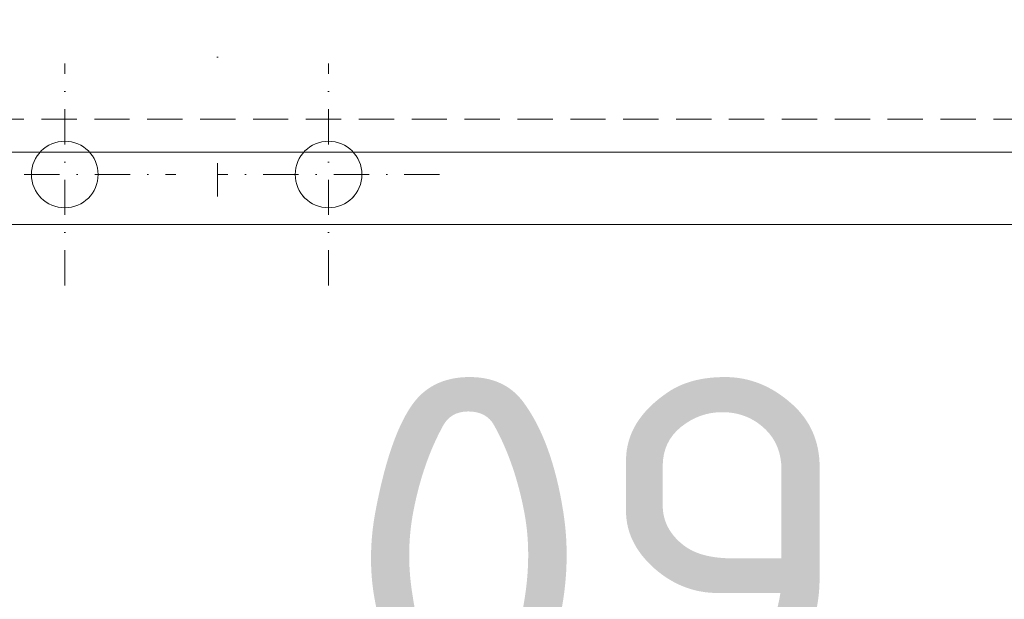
# Model space of a CAD drawing. Header units: millimetres. Extents: x -725694 to 5289369, y -1488057 to 2187451.
# Tile 584 of 656: x 378194 to 379967, y 148154 to 149199. Entities that reach past the tile are written whole.
import ezdxf

# ---------------------------------------------------------------- set-up
doc = ezdxf.new("R2010")
doc.units = ezdxf.units.MM
for name, pattern in [('CENTERX2', [101.6, 63.5, -12.7, 12.7, -12.7]), ('DASHDOT', [25.4, 12.7, -6.35, 0, -6.35]), ('DASHED', [19.05, 12.7, -6.35]), ('HIDDEN', [9.525, 6.35, -3.175])]:
    doc.linetypes.add(name, pattern=pattern)
doc.layers.get('Defpoints').update_dxf_attribs({"color": 8})
for name, color, linetype, lineweight in [('A99_N_kce-pod', 7, 'DASHED', 20), ('A99_N_koty-200', 5, 'Continuous', 5), ('A99_N_koty-200 @ 1', 5, 'Continuous', 5), ('A99_N_koty-200 @ 10', 5, 'Continuous', 5), ('A99_N_koty-200 @ 100', 5, 'Continuous', 5), ('A99_N_koty-200 @ 200', 5, 'Continuous', 5), ('A99_N_koty-200 @ 250 (1)', 5, 'Continuous', 5), ('A99_N_koty-200 @ 250 (2)', 5, 'Continuous', 5), ('A99_N_koty-200 @ 400', 5, 'Continuous', 5), ('A99_N_txt-popis-200', 240, 'Continuous', 5), ('A99_S_kce-pohl', 7, 'Continuous', 5), ('A99_S_osy', 1, 'CENTERX2', 5)]:
    doc.layers.add(name, color=color, linetype=linetype, lineweight=lineweight)
doc.styles.add('A99_kota', font='isocpeur.ttf', dxfattribs={"height": 2})
doc.styles.add('ad_popis 100', font='isocpeur.ttf', dxfattribs={"height": 200})
doc.dimstyles.new('A99_kota_200 new', dxfattribs={"dimscale": 200, "dimtxt": 2, "dimasz": 1.2, "dimexe": 0.5, "dimexo": 1.5, "dimgap": 0.3, "dimtad": 1, "dimdec": 0, "dimzin": 3, "dimdsep": 46, "dimtxsty": 'A99_kota', "dimblk": 'ARCHTICK', "dimcen": 2.5, "dimazin": 2, "dimtfac": 0.75, "dimtdec": 0, "dimtmove": 2, "dimatfit": 0, "dimfxl": 0, "dimtolj": 1, "dimtzin": 0, "dimlwd": 5, "dimlwe": 5, "dimarcsym": 0})

# ---------------------------------------------------------------- blocks, each defined once
blk = doc.blocks.new('_ArchTick')
at = {"color": 0, "linetype": 'ByBlock', "const_width": 0.15}
blk.add_lwpolyline([(-0.5, -0.5), (0.5, 0.5)], dxfattribs=at)
blk = doc.blocks.new('*D4728')
at = {"layer": 'A99_N_koty-200', "color": 0, "linetype": 'Continuous', "lineweight": 5, "ltscale": 10, "transparency": 16777216}
for p, q in [((378000, 146925), (378000, 146475)), ((378550, 146925), (378550, 146475)), ((377340, 146860), (376900, 146860)), ((378275, 146525), (377340, 146860)), ((378000, 146525), (377880, 146525)), ((378550, 146525), (378000, 146525)), ((378550, 146525), (378000, 146525)), ((378550, 146525), (378670, 146525))]:
    blk.add_line(p, q, dxfattribs=at)
at = {"layer": 'Defpoints', "color": 0, "linetype": 'Continuous', "lineweight": 0, "ltscale": 10, "transparency": 16777216}
for p in [(378000, 149400), (378550, 149400), (378000, 146525)]:
    blk.add_point(p, dxfattribs=at)
at = {"layer": 'A99_N_koty-200', "color": 0, "linetype": 'Continuous', "lineweight": 5, "ltscale": 10, "transparency": 16777216, "xscale": 120, "yscale": 120, "zscale": 120}
blk.add_blockref('_ArchTick', (378000, 146525), dxfattribs=at)
at = {"layer": 'A99_N_koty-200', "color": 0, "linetype": 'Continuous', "lineweight": 5, "ltscale": 10, "transparency": 16777216, "xscale": 120, "yscale": 120, "zscale": 120, "rotation": 180}
blk.add_blockref('_ArchTick', (378550, 146525), dxfattribs=at)
at = {"layer": 'A99_N_koty-200', "color": 0, "linetype": 'Continuous', "ltscale": 10, "transparency": 16777216, "insert": (377120, 146990), "char_height": 200, "attachment_point": 5, "style": 'A99_kota'}
blk.add_mtext('\\A1;550', dxfattribs=at)
blk = doc.blocks.new('*D4730')
at = {"layer": 'A99_N_koty-200', "color": 0, "linetype": 'Continuous', "lineweight": 5, "ltscale": 10, "transparency": 16777216}
for p, q in [((377310.3, 146860), (377305.9, 146860)), ((378275, 146525), (377310.3, 146860)), ((378000, 146525), (377998.8, 146525)), ((378000, 146529), (378000, 146524.5)), ((378550, 146525), (378000, 146525)), ((378550, 146525), (378000, 146525)), ((378550, 146529), (378550, 146524.5)), ((378550, 146525), (378551.2, 146525))]:
    blk.add_line(p, q, dxfattribs=at)
at = {"layer": 'Defpoints', "color": 0, "linetype": 'Continuous', "lineweight": 0, "ltscale": 10, "transparency": 16777216}
for p in [(378000, 149400), (378550, 149400), (378000, 146525)]:
    blk.add_point(p, dxfattribs=at)
at = {"layer": 'A99_N_koty-200', "color": 0, "linetype": 'Continuous', "lineweight": 5, "ltscale": 10, "transparency": 16777216, "xscale": 1.2, "yscale": 1.2, "zscale": 1.2}
blk.add_blockref('_ArchTick', (378000, 146525), dxfattribs=at)
at = {"layer": 'A99_N_koty-200', "color": 0, "linetype": 'Continuous', "lineweight": 5, "ltscale": 10, "transparency": 16777216, "xscale": 1.2, "yscale": 1.2, "zscale": 1.2, "rotation": 180}
blk.add_blockref('_ArchTick', (378550, 146525), dxfattribs=at)
at = {"layer": 'A99_N_koty-200', "color": 0, "linetype": 'Continuous', "ltscale": 10, "transparency": 16777216, "insert": (377308.1, 146861.3), "char_height": 2, "attachment_point": 5, "style": 'A99_kota'}
blk.add_mtext('\\A1;550', dxfattribs=at)
blk = doc.blocks.new('*D4732')
at = {"layer": 'A99_N_koty-200', "color": 0, "linetype": 'Continuous', "lineweight": 5, "ltscale": 10, "transparency": 16777216}
for p, q in [((377313, 146860), (377269, 146860)), ((378275, 146525), (377313, 146860)), ((378000, 146565), (378000, 146520)), ((378550, 146565), (378550, 146520)), ((378000, 146525), (377988, 146525)), ((378550, 146525), (378000, 146525)), ((378550, 146525), (378000, 146525)), ((378550, 146525), (378562, 146525))]:
    blk.add_line(p, q, dxfattribs=at)
at = {"layer": 'Defpoints', "color": 0, "linetype": 'Continuous', "lineweight": 0, "ltscale": 10, "transparency": 16777216}
for p in [(378000, 149400), (378550, 149400), (378000, 146525)]:
    blk.add_point(p, dxfattribs=at)
at = {"layer": 'A99_N_koty-200', "color": 0, "linetype": 'Continuous', "lineweight": 5, "ltscale": 10, "transparency": 16777216, "xscale": 12, "yscale": 12, "zscale": 12}
blk.add_blockref('_ArchTick', (378000, 146525), dxfattribs=at)
at = {"layer": 'A99_N_koty-200', "color": 0, "linetype": 'Continuous', "lineweight": 5, "ltscale": 10, "transparency": 16777216, "xscale": 12, "yscale": 12, "zscale": 12, "rotation": 180}
blk.add_blockref('_ArchTick', (378550, 146525), dxfattribs=at)
at = {"layer": 'A99_N_koty-200', "color": 0, "linetype": 'Continuous', "ltscale": 10, "transparency": 16777216, "insert": (377291, 146873), "char_height": 20, "attachment_point": 5, "style": 'A99_kota'}
blk.add_mtext('\\A1;550', dxfattribs=at)
blk = doc.blocks.new('*D4893')
at = {"layer": 'A99_N_koty-200', "color": 0, "linetype": 'Continuous', "lineweight": 5, "ltscale": 10, "transparency": 16777216}
for p, q in [((330000, 150190), (330000, 151090)), ((378275, 150190), (378275, 151090)), ((330000, 150990), (378275, 150990))]:
    blk.add_line(p, q, dxfattribs=at)
at = {"layer": 'Defpoints', "color": 0, "linetype": 'Continuous', "lineweight": 0, "ltscale": 10, "transparency": 16777216}
for p in [(378275, 150990), (330000, 148920), (378275, 148920)]:
    blk.add_point(p, dxfattribs=at)
at = {"layer": 'A99_N_koty-200', "color": 0, "linetype": 'Continuous', "lineweight": 5, "ltscale": 10, "transparency": 16777216, "xscale": 240, "yscale": 240, "zscale": 240, "rotation": 180}
blk.add_blockref('_ArchTick', (330000, 150990), dxfattribs=at)
at = {"layer": 'A99_N_koty-200', "color": 0, "linetype": 'Continuous', "lineweight": 5, "ltscale": 10, "transparency": 16777216, "xscale": 240, "yscale": 240, "zscale": 240}
blk.add_blockref('_ArchTick', (378275, 150990), dxfattribs=at)
at = {"layer": 'A99_N_koty-200', "color": 0, "linetype": 'Continuous', "ltscale": 10, "transparency": 16777216, "insert": (354778.8, 151330), "char_height": 400, "attachment_point": 5, "style": 'A99_kota'}
blk.add_mtext('\\A1;48275', dxfattribs=at)
blk = doc.blocks.new('*D4894')
at = {"layer": 'A99_N_koty-200', "color": 0, "linetype": 'Continuous', "lineweight": 5, "ltscale": 10, "transparency": 16777216}
for p, q in [((330000, 149995), (330000, 150445)), ((378275, 149995), (378275, 150445)), ((330000, 150395), (378275, 150395))]:
    blk.add_line(p, q, dxfattribs=at)
at = {"layer": 'Defpoints', "color": 0, "linetype": 'Continuous', "lineweight": 0, "ltscale": 10, "transparency": 16777216}
for p in [(378275, 150395), (330000, 148920), (378275, 148920)]:
    blk.add_point(p, dxfattribs=at)
at = {"layer": 'A99_N_koty-200', "color": 0, "linetype": 'Continuous', "lineweight": 5, "ltscale": 10, "transparency": 16777216, "xscale": 120, "yscale": 120, "zscale": 120, "rotation": 180}
blk.add_blockref('_ArchTick', (330000, 150395), dxfattribs=at)
at = {"layer": 'A99_N_koty-200', "color": 0, "linetype": 'Continuous', "lineweight": 5, "ltscale": 10, "transparency": 16777216, "xscale": 120, "yscale": 120, "zscale": 120}
blk.add_blockref('_ArchTick', (378275, 150395), dxfattribs=at)
at = {"layer": 'A99_N_koty-200', "color": 0, "linetype": 'Continuous', "ltscale": 10, "transparency": 16777216, "insert": (354137.5, 150525), "char_height": 200, "attachment_point": 5, "style": 'A99_kota'}
blk.add_mtext('\\A1;48275', dxfattribs=at)
blk = doc.blocks.new('*D4895')
at = {"layer": 'A99_N_koty-200', "color": 0, "linetype": 'Continuous', "lineweight": 5, "ltscale": 10, "transparency": 16777216}
for p, q in [((330000, 150391), (330000, 150395.5)), ((330000, 150395), (378275, 150395)), ((378275, 150391), (378275, 150395.5))]:
    blk.add_line(p, q, dxfattribs=at)
at = {"layer": 'Defpoints', "color": 0, "linetype": 'Continuous', "lineweight": 0, "ltscale": 10, "transparency": 16777216}
for p in [(378275, 150395), (330000, 148920), (378275, 148920)]:
    blk.add_point(p, dxfattribs=at)
at = {"layer": 'A99_N_koty-200', "color": 0, "linetype": 'Continuous', "lineweight": 5, "ltscale": 10, "transparency": 16777216, "xscale": 1.2, "yscale": 1.2, "zscale": 1.2, "rotation": 180}
blk.add_blockref('_ArchTick', (330000, 150395), dxfattribs=at)
at = {"layer": 'A99_N_koty-200', "color": 0, "linetype": 'Continuous', "lineweight": 5, "ltscale": 10, "transparency": 16777216, "xscale": 1.2, "yscale": 1.2, "zscale": 1.2}
blk.add_blockref('_ArchTick', (378275, 150395), dxfattribs=at)
at = {"layer": 'A99_N_koty-200', "color": 0, "linetype": 'Continuous', "ltscale": 10, "transparency": 16777216, "insert": (354137.5, 150396.3), "char_height": 2, "attachment_point": 5, "style": 'A99_kota'}
blk.add_mtext('\\A1;48275', dxfattribs=at)
blk = doc.blocks.new('*D4896')
at = {"layer": 'A99_N_koty-200', "color": 0, "linetype": 'Continuous', "lineweight": 5, "ltscale": 10, "transparency": 16777216}
for p, q in [((330000, 149520), (330000, 150595)), ((378275, 149520), (378275, 150595)), ((330000, 150395), (378275, 150395))]:
    blk.add_line(p, q, dxfattribs=at)
at = {"layer": 'Defpoints', "color": 0, "linetype": 'Continuous', "lineweight": 0, "ltscale": 10, "transparency": 16777216}
for p in [(378275, 150395), (330000, 148920), (378275, 148920)]:
    blk.add_point(p, dxfattribs=at)
at = {"layer": 'A99_N_koty-200', "color": 0, "linetype": 'Continuous', "lineweight": 5, "ltscale": 10, "transparency": 16777216, "xscale": 480, "yscale": 480, "zscale": 480, "rotation": 180}
blk.add_blockref('_ArchTick', (330000, 150395), dxfattribs=at)
at = {"layer": 'A99_N_koty-200', "color": 0, "linetype": 'Continuous', "lineweight": 5, "ltscale": 10, "transparency": 16777216, "xscale": 480, "yscale": 480, "zscale": 480}
blk.add_blockref('_ArchTick', (378275, 150395), dxfattribs=at)
at = {"layer": 'A99_N_koty-200', "color": 0, "linetype": 'Continuous', "ltscale": 10, "transparency": 16777216, "insert": (354137.5, 150915), "char_height": 800, "attachment_point": 5, "style": 'A99_kota'}
blk.add_mtext('\\A1;48275', dxfattribs=at)
blk = doc.blocks.new('*D4897')
at = {"layer": 'A99_N_koty-200', "color": 0, "linetype": 'Continuous', "lineweight": 5, "ltscale": 10, "transparency": 16777216}
for p, q in [((330000, 150355), (330000, 150400)), ((378275, 150355), (378275, 150400)), ((330000, 150395), (378275, 150395))]:
    blk.add_line(p, q, dxfattribs=at)
at = {"layer": 'Defpoints', "color": 0, "linetype": 'Continuous', "lineweight": 0, "ltscale": 10, "transparency": 16777216}
for p in [(378275, 150395), (330000, 148920), (378275, 148920)]:
    blk.add_point(p, dxfattribs=at)
at = {"layer": 'A99_N_koty-200', "color": 0, "linetype": 'Continuous', "lineweight": 5, "ltscale": 10, "transparency": 16777216, "xscale": 12, "yscale": 12, "zscale": 12, "rotation": 180}
blk.add_blockref('_ArchTick', (330000, 150395), dxfattribs=at)
at = {"layer": 'A99_N_koty-200', "color": 0, "linetype": 'Continuous', "lineweight": 5, "ltscale": 10, "transparency": 16777216, "xscale": 12, "yscale": 12, "zscale": 12}
blk.add_blockref('_ArchTick', (378275, 150395), dxfattribs=at)
at = {"layer": 'A99_N_koty-200', "color": 0, "linetype": 'Continuous', "ltscale": 10, "transparency": 16777216, "insert": (354137.5, 150408), "char_height": 20, "attachment_point": 5, "style": 'A99_kota'}
blk.add_mtext('\\A1;48275', dxfattribs=at)
blk = doc.blocks.new('*D4898')
at = {"layer": 'A99_N_koty-200', "color": 0, "linetype": 'Continuous', "lineweight": 5, "ltscale": 10, "transparency": 16777216}
for p, q in [((330000, 149395), (330000, 150520)), ((378275, 149395), (378275, 150520)), ((330000, 150395), (378275, 150395))]:
    blk.add_line(p, q, dxfattribs=at)
at = {"layer": 'Defpoints', "color": 0, "linetype": 'Continuous', "lineweight": 0, "ltscale": 10, "transparency": 16777216}
for p in [(378275, 150395), (330000, 148920), (378275, 148920)]:
    blk.add_point(p, dxfattribs=at)
at = {"layer": 'A99_N_koty-200', "color": 0, "linetype": 'Continuous', "lineweight": 5, "ltscale": 10, "transparency": 16777216, "xscale": 300, "yscale": 300, "zscale": 300, "rotation": 180}
blk.add_blockref('_ArchTick', (330000, 150395), dxfattribs=at)
at = {"layer": 'A99_N_koty-200', "color": 0, "linetype": 'Continuous', "lineweight": 5, "ltscale": 10, "transparency": 16777216, "xscale": 300, "yscale": 300, "zscale": 300}
blk.add_blockref('_ArchTick', (378275, 150395), dxfattribs=at)
at = {"layer": 'A99_N_koty-200', "color": 0, "linetype": 'Continuous', "ltscale": 10, "transparency": 16777216, "insert": (354137.5, 150720), "char_height": 500, "attachment_point": 5, "style": 'A99_kota'}
blk.add_mtext('\\A1;48275', dxfattribs=at)
blk = doc.blocks.new('*D4899')
at = {"layer": 'A99_N_koty-200', "color": 0, "linetype": 'Continuous', "lineweight": 5, "ltscale": 10, "transparency": 16777216}
for p, q in [((330000, 149395), (330000, 150520)), ((378275, 149395), (378275, 150520)), ((330000, 150395), (378275, 150395))]:
    blk.add_line(p, q, dxfattribs=at)
at = {"layer": 'Defpoints', "color": 0, "linetype": 'Continuous', "lineweight": 0, "ltscale": 10, "transparency": 16777216}
for p in [(378275, 150395), (330000, 148920), (378275, 148920)]:
    blk.add_point(p, dxfattribs=at)
at = {"layer": 'A99_N_koty-200', "color": 0, "linetype": 'Continuous', "lineweight": 5, "ltscale": 10, "transparency": 16777216, "xscale": 300, "yscale": 300, "zscale": 300, "rotation": 180}
blk.add_blockref('_ArchTick', (330000, 150395), dxfattribs=at)
at = {"layer": 'A99_N_koty-200', "color": 0, "linetype": 'Continuous', "lineweight": 5, "ltscale": 10, "transparency": 16777216, "xscale": 300, "yscale": 300, "zscale": 300}
blk.add_blockref('_ArchTick', (378275, 150395), dxfattribs=at)
at = {"layer": 'A99_N_koty-200', "color": 0, "linetype": 'Continuous', "ltscale": 10, "transparency": 16777216, "insert": (354137.5, 150720), "char_height": 500, "attachment_point": 5, "style": 'A99_kota'}
blk.add_mtext('\\A1;48275', dxfattribs=at)
blk = doc.blocks.new('*D4901')
at = {"layer": 'A99_N_koty-200', "color": 0, "linetype": 'Continuous', "lineweight": 5, "ltscale": 10, "transparency": 16777216}
for p, q in [((378280, 150200), (378280, 151100)), ((415495, 150200), (415495, 151100)), ((378280, 151000), (415495, 151000))]:
    blk.add_line(p, q, dxfattribs=at)
at = {"layer": 'Defpoints', "color": 0, "linetype": 'Continuous', "lineweight": 0, "ltscale": 10, "transparency": 16777216}
for p in [(415495, 151000), (378280, 148920), (415495, 148920)]:
    blk.add_point(p, dxfattribs=at)
at = {"layer": 'A99_N_koty-200', "color": 0, "linetype": 'Continuous', "lineweight": 5, "ltscale": 10, "transparency": 16777216, "xscale": 240, "yscale": 240, "zscale": 240, "rotation": 180}
blk.add_blockref('_ArchTick', (378280, 151000), dxfattribs=at)
at = {"layer": 'A99_N_koty-200', "color": 0, "linetype": 'Continuous', "lineweight": 5, "ltscale": 10, "transparency": 16777216, "xscale": 240, "yscale": 240, "zscale": 240}
blk.add_blockref('_ArchTick', (415495, 151000), dxfattribs=at)
at = {"layer": 'A99_N_koty-200', "color": 0, "linetype": 'Continuous', "ltscale": 10, "transparency": 16777216, "insert": (396887.5, 151260), "char_height": 400, "attachment_point": 5, "style": 'A99_kota'}
blk.add_mtext('\\A1;37215', dxfattribs=at)
blk = doc.blocks.new('*D4902')
at = {"layer": 'A99_N_koty-200', "color": 0, "linetype": 'Continuous', "lineweight": 5, "ltscale": 10, "transparency": 16777216}
for p, q in [((378280, 149995), (378280, 150445)), ((415495, 149995), (415495, 150445)), ((378280, 150395), (415495, 150395))]:
    blk.add_line(p, q, dxfattribs=at)
at = {"layer": 'Defpoints', "color": 0, "linetype": 'Continuous', "lineweight": 0, "ltscale": 10, "transparency": 16777216}
for p in [(415495, 150395), (378280, 148920), (415495, 148920)]:
    blk.add_point(p, dxfattribs=at)
at = {"layer": 'A99_N_koty-200', "color": 0, "linetype": 'Continuous', "lineweight": 5, "ltscale": 10, "transparency": 16777216, "xscale": 120, "yscale": 120, "zscale": 120, "rotation": 180}
blk.add_blockref('_ArchTick', (378280, 150395), dxfattribs=at)
at = {"layer": 'A99_N_koty-200', "color": 0, "linetype": 'Continuous', "lineweight": 5, "ltscale": 10, "transparency": 16777216, "xscale": 120, "yscale": 120, "zscale": 120}
blk.add_blockref('_ArchTick', (415495, 150395), dxfattribs=at)
at = {"layer": 'A99_N_koty-200', "color": 0, "linetype": 'Continuous', "ltscale": 10, "transparency": 16777216, "insert": (396887.5, 150525), "char_height": 200, "attachment_point": 5, "style": 'A99_kota'}
blk.add_mtext('\\A1;37215', dxfattribs=at)
blk = doc.blocks.new('*D4903')
at = {"layer": 'A99_N_koty-200', "color": 0, "linetype": 'Continuous', "lineweight": 5, "ltscale": 10, "transparency": 16777216}
for p, q in [((378280, 150391), (378280, 150395.5)), ((378280, 150395), (415495, 150395)), ((415495, 150391), (415495, 150395.5))]:
    blk.add_line(p, q, dxfattribs=at)
at = {"layer": 'Defpoints', "color": 0, "linetype": 'Continuous', "lineweight": 0, "ltscale": 10, "transparency": 16777216}
for p in [(415495, 150395), (378280, 148920), (415495, 148920)]:
    blk.add_point(p, dxfattribs=at)
at = {"layer": 'A99_N_koty-200', "color": 0, "linetype": 'Continuous', "lineweight": 5, "ltscale": 10, "transparency": 16777216, "xscale": 1.2, "yscale": 1.2, "zscale": 1.2, "rotation": 180}
blk.add_blockref('_ArchTick', (378280, 150395), dxfattribs=at)
at = {"layer": 'A99_N_koty-200', "color": 0, "linetype": 'Continuous', "lineweight": 5, "ltscale": 10, "transparency": 16777216, "xscale": 1.2, "yscale": 1.2, "zscale": 1.2}
blk.add_blockref('_ArchTick', (415495, 150395), dxfattribs=at)
at = {"layer": 'A99_N_koty-200', "color": 0, "linetype": 'Continuous', "ltscale": 10, "transparency": 16777216, "insert": (396887.5, 150396.3), "char_height": 2, "attachment_point": 5, "style": 'A99_kota'}
blk.add_mtext('\\A1;37215', dxfattribs=at)
blk = doc.blocks.new('*D4904')
at = {"layer": 'A99_N_koty-200', "color": 0, "linetype": 'Continuous', "lineweight": 5, "ltscale": 10, "transparency": 16777216}
for p, q in [((378280, 149520), (378280, 150595)), ((415495, 149520), (415495, 150595)), ((378280, 150395), (415495, 150395))]:
    blk.add_line(p, q, dxfattribs=at)
at = {"layer": 'Defpoints', "color": 0, "linetype": 'Continuous', "lineweight": 0, "ltscale": 10, "transparency": 16777216}
for p in [(415495, 150395), (378280, 148920), (415495, 148920)]:
    blk.add_point(p, dxfattribs=at)
at = {"layer": 'A99_N_koty-200', "color": 0, "linetype": 'Continuous', "lineweight": 5, "ltscale": 10, "transparency": 16777216, "xscale": 480, "yscale": 480, "zscale": 480, "rotation": 180}
blk.add_blockref('_ArchTick', (378280, 150395), dxfattribs=at)
at = {"layer": 'A99_N_koty-200', "color": 0, "linetype": 'Continuous', "lineweight": 5, "ltscale": 10, "transparency": 16777216, "xscale": 480, "yscale": 480, "zscale": 480}
blk.add_blockref('_ArchTick', (415495, 150395), dxfattribs=at)
at = {"layer": 'A99_N_koty-200', "color": 0, "linetype": 'Continuous', "ltscale": 10, "transparency": 16777216, "insert": (396887.5, 150915), "char_height": 800, "attachment_point": 5, "style": 'A99_kota'}
blk.add_mtext('\\A1;37215', dxfattribs=at)
blk = doc.blocks.new('*D4905')
at = {"layer": 'A99_N_koty-200', "color": 0, "linetype": 'Continuous', "lineweight": 5, "ltscale": 10, "transparency": 16777216}
for p, q in [((378280, 150355), (378280, 150400)), ((415495, 150355), (415495, 150400)), ((378280, 150395), (415495, 150395))]:
    blk.add_line(p, q, dxfattribs=at)
at = {"layer": 'Defpoints', "color": 0, "linetype": 'Continuous', "lineweight": 0, "ltscale": 10, "transparency": 16777216}
for p in [(415495, 150395), (378280, 148920), (415495, 148920)]:
    blk.add_point(p, dxfattribs=at)
at = {"layer": 'A99_N_koty-200', "color": 0, "linetype": 'Continuous', "lineweight": 5, "ltscale": 10, "transparency": 16777216, "xscale": 12, "yscale": 12, "zscale": 12, "rotation": 180}
blk.add_blockref('_ArchTick', (378280, 150395), dxfattribs=at)
at = {"layer": 'A99_N_koty-200', "color": 0, "linetype": 'Continuous', "lineweight": 5, "ltscale": 10, "transparency": 16777216, "xscale": 12, "yscale": 12, "zscale": 12}
blk.add_blockref('_ArchTick', (415495, 150395), dxfattribs=at)
at = {"layer": 'A99_N_koty-200', "color": 0, "linetype": 'Continuous', "ltscale": 10, "transparency": 16777216, "insert": (396887.5, 150408), "char_height": 20, "attachment_point": 5, "style": 'A99_kota'}
blk.add_mtext('\\A1;37215', dxfattribs=at)
blk = doc.blocks.new('*D4906')
at = {"layer": 'A99_N_koty-200', "color": 0, "linetype": 'Continuous', "lineweight": 5, "ltscale": 10, "transparency": 16777216}
for p, q in [((378280, 149395), (378280, 150520)), ((415495, 149395), (415495, 150520)), ((378280, 150395), (415495, 150395))]:
    blk.add_line(p, q, dxfattribs=at)
at = {"layer": 'Defpoints', "color": 0, "linetype": 'Continuous', "lineweight": 0, "ltscale": 10, "transparency": 16777216}
for p in [(415495, 150395), (378280, 148920), (415495, 148920)]:
    blk.add_point(p, dxfattribs=at)
at = {"layer": 'A99_N_koty-200', "color": 0, "linetype": 'Continuous', "lineweight": 5, "ltscale": 10, "transparency": 16777216, "xscale": 300, "yscale": 300, "zscale": 300, "rotation": 180}
blk.add_blockref('_ArchTick', (378280, 150395), dxfattribs=at)
at = {"layer": 'A99_N_koty-200', "color": 0, "linetype": 'Continuous', "lineweight": 5, "ltscale": 10, "transparency": 16777216, "xscale": 300, "yscale": 300, "zscale": 300}
blk.add_blockref('_ArchTick', (415495, 150395), dxfattribs=at)
at = {"layer": 'A99_N_koty-200', "color": 0, "linetype": 'Continuous', "ltscale": 10, "transparency": 16777216, "insert": (396887.5, 150720), "char_height": 500, "attachment_point": 5, "style": 'A99_kota'}
blk.add_mtext('\\A1;37215', dxfattribs=at)
blk = doc.blocks.new('*D4907')
at = {"layer": 'A99_N_koty-200', "color": 0, "linetype": 'Continuous', "lineweight": 5, "ltscale": 10, "transparency": 16777216}
for p, q in [((378280, 149395), (378280, 150520)), ((415495, 149395), (415495, 150520)), ((378280, 150395), (415495, 150395))]:
    blk.add_line(p, q, dxfattribs=at)
at = {"layer": 'Defpoints', "color": 0, "linetype": 'Continuous', "lineweight": 0, "ltscale": 10, "transparency": 16777216}
for p in [(415495, 150395), (378280, 148920), (415495, 148920)]:
    blk.add_point(p, dxfattribs=at)
at = {"layer": 'A99_N_koty-200', "color": 0, "linetype": 'Continuous', "lineweight": 5, "ltscale": 10, "transparency": 16777216, "xscale": 300, "yscale": 300, "zscale": 300, "rotation": 180}
blk.add_blockref('_ArchTick', (378280, 150395), dxfattribs=at)
at = {"layer": 'A99_N_koty-200', "color": 0, "linetype": 'Continuous', "lineweight": 5, "ltscale": 10, "transparency": 16777216, "xscale": 300, "yscale": 300, "zscale": 300}
blk.add_blockref('_ArchTick', (415495, 150395), dxfattribs=at)
at = {"layer": 'A99_N_koty-200', "color": 0, "linetype": 'Continuous', "ltscale": 10, "transparency": 16777216, "insert": (396887.5, 150720), "char_height": 500, "attachment_point": 5, "style": 'A99_kota'}
blk.add_mtext('\\A1;37215', dxfattribs=at)
blk = doc.blocks.new('*U6092')
at = {"layer": 'A99_N_koty-200 @ 1', "linetype": 'Continuous', "ltscale": 10}
dim = blk.add_linear_dim(base=(378000, 146525), p1=(378550, 149400), p2=(378000, 149400), angle=180, dimstyle='A99_kota_200 new', override={"dimscale": 1, "dimtix": 1, "dimtofl": 1, "dimtmove": 1, "dimatfit": 1}, dxfattribs=at)
dim.commit()
dim.dimension.update_dxf_attribs({"geometry": '*D4730', "text_midpoint": (377310, 146860), "dimtype": 128})
at = {"layer": 'A99_N_koty-200 @ 10', "linetype": 'Continuous', "ltscale": 10}
dim = blk.add_linear_dim(base=(378000, 146525), p1=(378550, 149400), p2=(378000, 149400), angle=180, dimstyle='A99_kota_200 new', override={"dimscale": 10, "dimtix": 1, "dimtofl": 1, "dimtmove": 1, "dimatfit": 1}, dxfattribs=at)
dim.commit()
dim.dimension.update_dxf_attribs({"geometry": '*D4732', "text_midpoint": (377310, 146860), "dimtype": 128})
at = {"layer": 'A99_N_koty-200 @ 100', "linetype": 'Continuous', "ltscale": 10}
dim = blk.add_linear_dim(base=(378000, 146525), p1=(378550, 149400), p2=(378000, 149400), angle=180, dimstyle='A99_kota_200 new', override={"dimscale": 100, "dimtix": 1, "dimtofl": 1, "dimtmove": 1, "dimatfit": 1}, dxfattribs=at)
dim.commit()
dim.dimension.update_dxf_attribs({"geometry": '*D4728', "text_midpoint": (377310, 146860), "dimtype": 128})
blk = doc.blocks.new('*U6132')
at = {"layer": 'A99_N_koty-200 @ 1', "linetype": 'Continuous', "ltscale": 10}
dim = blk.add_linear_dim(base=(378275, 150395), p1=(330000, 148920), p2=(378275, 148920), dimstyle='A99_kota_200 new', override={"dimscale": 1, "dimtix": 1, "dimtofl": 1, "dimtmove": 2, "dimatfit": 3}, dxfattribs=at)
dim.commit()
dim.dimension.update_dxf_attribs({"geometry": '*D4895', "text_midpoint": (354137.5, 150396.3)})
at = {"layer": 'A99_N_koty-200 @ 10', "linetype": 'Continuous', "ltscale": 10}
dim = blk.add_linear_dim(base=(378275, 150395), p1=(330000, 148920), p2=(378275, 148920), dimstyle='A99_kota_200 new', override={"dimscale": 10, "dimtix": 1, "dimtofl": 1, "dimtmove": 2, "dimatfit": 3}, dxfattribs=at)
dim.commit()
dim.dimension.update_dxf_attribs({"geometry": '*D4897', "text_midpoint": (354137.5, 150408)})
at = {"layer": 'A99_N_koty-200 @ 100', "linetype": 'Continuous', "ltscale": 10}
dim = blk.add_linear_dim(base=(378275, 150395), p1=(330000, 148920), p2=(378275, 148920), dimstyle='A99_kota_200 new', override={"dimscale": 100, "dimtix": 1, "dimtofl": 1, "dimtmove": 2, "dimatfit": 3}, dxfattribs=at)
dim.commit()
dim.dimension.update_dxf_attribs({"geometry": '*D4894', "text_midpoint": (354137.5, 150525)})
at = {"layer": 'A99_N_koty-200 @ 200', "linetype": 'Continuous', "ltscale": 10}
dim = blk.add_linear_dim(base=(378275, 150990), p1=(330000, 148920), p2=(378275, 148920), dimstyle='A99_kota_200 new', override={"dimscale": 200, "dimtix": 1, "dimtofl": 1, "dimtmove": 2, "dimatfit": 3}, dxfattribs=at)
dim.commit()
dim.dimension.update_dxf_attribs({"geometry": '*D4893', "text_midpoint": (354778.8, 151330), "dimtype": 128})
at = {"layer": 'A99_N_koty-200 @ 250 (1)', "linetype": 'Continuous', "ltscale": 10}
dim = blk.add_linear_dim(base=(378275, 150395), p1=(330000, 148920), p2=(378275, 148920), dimstyle='A99_kota_200 new', override={"dimscale": 250, "dimtix": 1, "dimtofl": 1, "dimtmove": 2, "dimatfit": 3}, dxfattribs=at)
dim.commit()
dim.dimension.update_dxf_attribs({"geometry": '*D4899', "text_midpoint": (354137.5, 150720)})
at = {"layer": 'A99_N_koty-200 @ 250 (2)', "linetype": 'Continuous', "ltscale": 10}
dim = blk.add_linear_dim(base=(378275, 150395), p1=(330000, 148920), p2=(378275, 148920), dimstyle='A99_kota_200 new', override={"dimscale": 250, "dimtix": 1, "dimtofl": 1, "dimtmove": 2, "dimatfit": 3}, dxfattribs=at)
dim.commit()
dim.dimension.update_dxf_attribs({"geometry": '*D4898', "text_midpoint": (354137.5, 150720)})
at = {"layer": 'A99_N_koty-200 @ 400', "linetype": 'Continuous', "ltscale": 10}
dim = blk.add_linear_dim(base=(378275, 150395), p1=(330000, 148920), p2=(378275, 148920), dimstyle='A99_kota_200 new', override={"dimscale": 400, "dimtix": 1, "dimtofl": 1, "dimtmove": 2, "dimatfit": 3}, dxfattribs=at)
dim.commit()
dim.dimension.update_dxf_attribs({"geometry": '*D4896', "text_midpoint": (354137.5, 150915)})
blk = doc.blocks.new('*U6133')
at = {"layer": 'A99_N_koty-200 @ 1', "linetype": 'Continuous', "ltscale": 10}
dim = blk.add_linear_dim(base=(415495, 150395), p1=(378280, 148920), p2=(415495, 148920), dimstyle='A99_kota_200 new', override={"dimscale": 1, "dimtix": 1, "dimtofl": 1, "dimtmove": 2, "dimatfit": 3}, dxfattribs=at)
dim.commit()
dim.dimension.update_dxf_attribs({"geometry": '*D4903', "text_midpoint": (396887.5, 150396.3)})
at = {"layer": 'A99_N_koty-200 @ 10', "linetype": 'Continuous', "ltscale": 10}
dim = blk.add_linear_dim(base=(415495, 150395), p1=(378280, 148920), p2=(415495, 148920), dimstyle='A99_kota_200 new', override={"dimscale": 10, "dimtix": 1, "dimtofl": 1, "dimtmove": 2, "dimatfit": 3}, dxfattribs=at)
dim.commit()
dim.dimension.update_dxf_attribs({"geometry": '*D4905', "text_midpoint": (396887.5, 150408)})
at = {"layer": 'A99_N_koty-200 @ 100', "linetype": 'Continuous', "ltscale": 10}
dim = blk.add_linear_dim(base=(415495, 150395), p1=(378280, 148920), p2=(415495, 148920), dimstyle='A99_kota_200 new', override={"dimscale": 100, "dimtix": 1, "dimtofl": 1, "dimtmove": 2, "dimatfit": 3}, dxfattribs=at)
dim.commit()
dim.dimension.update_dxf_attribs({"geometry": '*D4902', "text_midpoint": (396887.5, 150525)})
at = {"layer": 'A99_N_koty-200 @ 200', "linetype": 'Continuous', "ltscale": 10}
dim = blk.add_linear_dim(base=(415495, 151000), p1=(378280, 148920), p2=(415495, 148920), dimstyle='A99_kota_200 new', override={"dimscale": 200, "dimtix": 1, "dimtofl": 1, "dimtmove": 2, "dimatfit": 3}, dxfattribs=at)
dim.commit()
dim.dimension.update_dxf_attribs({"geometry": '*D4901', "text_midpoint": (396887.5, 151260)})
at = {"layer": 'A99_N_koty-200 @ 250 (1)', "linetype": 'Continuous', "ltscale": 10}
dim = blk.add_linear_dim(base=(415495, 150395), p1=(378280, 148920), p2=(415495, 148920), dimstyle='A99_kota_200 new', override={"dimscale": 250, "dimtix": 1, "dimtofl": 1, "dimtmove": 2, "dimatfit": 3}, dxfattribs=at)
dim.commit()
dim.dimension.update_dxf_attribs({"geometry": '*D4907', "text_midpoint": (396887.5, 150720)})
at = {"layer": 'A99_N_koty-200 @ 250 (2)', "linetype": 'Continuous', "ltscale": 10}
dim = blk.add_linear_dim(base=(415495, 150395), p1=(378280, 148920), p2=(415495, 148920), dimstyle='A99_kota_200 new', override={"dimscale": 250, "dimtix": 1, "dimtofl": 1, "dimtmove": 2, "dimatfit": 3}, dxfattribs=at)
dim.commit()
dim.dimension.update_dxf_attribs({"geometry": '*D4906', "text_midpoint": (396887.5, 150720)})
at = {"layer": 'A99_N_koty-200 @ 400', "linetype": 'Continuous', "ltscale": 10}
dim = blk.add_linear_dim(base=(415495, 150395), p1=(378280, 148920), p2=(415495, 148920), dimstyle='A99_kota_200 new', override={"dimscale": 400, "dimtix": 1, "dimtofl": 1, "dimtmove": 2, "dimatfit": 3}, dxfattribs=at)
dim.commit()
dim.dimension.update_dxf_attribs({"geometry": '*D4904', "text_midpoint": (396887.5, 150915)})

msp = doc.modelspace()

# ---------------------------------------------------------------- linework, layer by layer
at = {"layer": 'A99_N_kce-pod', "linetype": 'HIDDEN', "lineweight": 5, "ltscale": 10}
msp.add_lwpolyline([(438875.5, 149020), (299400, 149020)], dxfattribs=at)
at = {"layer": 'A99_S_kce-pohl', "linetype": 'Continuous', "ltscale": 25}
msp.add_lwpolyline([(307330, 174440), (299400, 174440), (299400, 148960), (438875.5, 148960), (438875.5, 176350)], dxfattribs=at)
at = {"layer": 'A99_S_kce-pohl', "linetype": 'Continuous'}
msp.add_circle((378275, 148920), 60, dxfattribs=at)
at = {"layer": 'A99_S_osy', "linetype": 'DASHDOT', "lineweight": 5, "ltscale": 30}
msp.add_lwpolyline([(378550, 250300), (378550, 146890)], dxfattribs=at)
at = {"layer": 'A99_S_osy', "linetype": 'DASHDOT', "lineweight": 5, "ltscale": 5}
for points in [[(378275, 148720), (378275, 149120)], [(378075, 148920), (378475, 148920)], [(378950, 148920), (378550, 148920)]]:
    msp.add_lwpolyline(points, dxfattribs=at)

# ---------------------------------------------------------------- block references
at = {"layer": 'A99_N_koty-200', "color": 3, "linetype": 'Continuous', "lineweight": 0}
for name in ['*U6132', '*U6133']:
    msp.add_blockref(name, (0, 0), dxfattribs=at)

# ---------------------------------------------------------------- next in the draw order: texts
at = {"layer": 'A99_N_txt-popis-200', "color": 1, "lineweight": 0, "insert": (378780, 148555), "char_height": 650, "attachment_point": 1, "style": 'ad_popis 100', "bg_fill": 2}
msp.add_mtext_dynamic_manual_height_columns('09', width=832.5, gutter_width=1000, heights=[0], dxfattribs=at)

# ---------------------------------------------------------------- next in the draw order: linework, layer by layer
at = {"layer": 'A99_S_kce-pohl', "linetype": 'Continuous'}
msp.add_lwpolyline([(438875.5, 148830), (299400, 148830)], dxfattribs=at)
msp.add_circle((378750, 148920), 60, dxfattribs=at)
at = {"layer": 'A99_S_osy', "linetype": 'DASHDOT', "lineweight": 5, "ltscale": 5}
msp.add_lwpolyline([(378750, 148720), (378750, 149120)], dxfattribs=at)

# ---------------------------------------------------------------- next in the draw order: block references
at = {"layer": 'A99_N_koty-200', "color": 3, "linetype": 'Continuous', "lineweight": 0}
msp.add_blockref('*U6092', (0, 0), dxfattribs=at)

doc.saveas('drawing.dxf')
